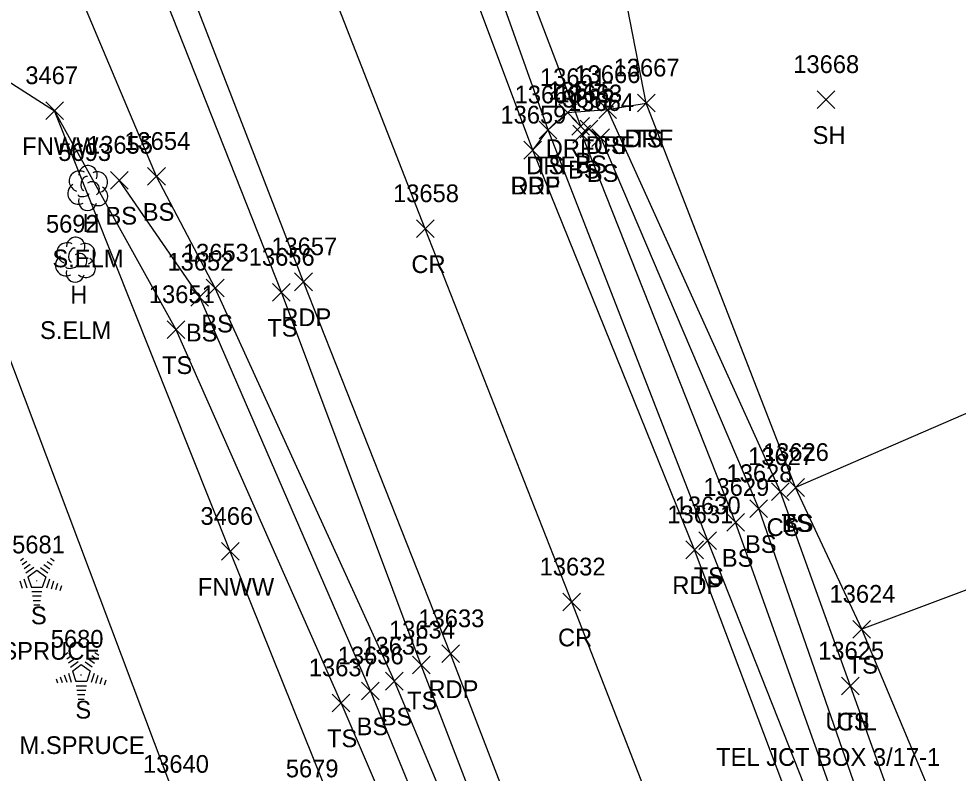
# Model space of a CAD drawing. Extents: x 1439173 to 1457902, y 641926 to 659889.
# Drawn here: x 1446759.6 to 1446865.6, y 652039.1 to 652124.2 of the extents above; entities that cross this region are included whole.
import ezdxf

# ---------------------------------------------------------------- set-up
doc = ezdxf.new("R2010")
doc.units = 0
for name, color, linetype in [('D_A', 7, 'Continuous'), ('D_I', 7, 'Continuous'), ('D_TIC', 7, 'Continuous'), ('DCP', 7, 'Continuous'), ('L_A', 7, 'Continuous'), ('L_C', 7, 'Continuous'), ('L_I', 7, 'Continuous'), ('L_TIC', 7, 'Continuous'), ('LAWA', 7, 'Continuous'), ('LELB', 7, 'Continuous'), ('LFNC', 7, 'Continuous'), ('LTC', 7, 'Continuous'), ('LTD', 7, 'Continuous'), ('P_A', 7, 'Continuous'), ('P_I', 7, 'Continuous'), ('P_TIC', 7, 'Continuous'), ('PET', 7, 'Continuous'), ('PRC', 7, 'Continuous'), ('R_A', 7, 'Continuous'), ('R_I', 7, 'Continuous'), ('R_TIC', 7, 'Continuous'), ('RDF', 7, 'Continuous'), ('U_A', 7, 'Continuous'), ('U_C', 7, 'Continuous'), ('U_I', 7, 'Continuous'), ('UDEFAULT', 7, 'Continuous')]:
    doc.layers.add(name, color=color, linetype=linetype)

msp = doc.modelspace()

# ---------------------------------------------------------------- linework, layer by layer
at = {"layer": 'D_TIC'}
for points in [[(1446822.03, 652111.07), (1446824.03, 652113.07)], [(1446824.03, 652111.07), (1446822.03, 652113.07)]]:
    msp.add_lwpolyline(points, dxfattribs=at)
at = {"layer": 'DCP'}
msp.add_lwpolyline([(1446823.03, 652112.07), (1446812.98, 652138.44)], dxfattribs=at)
at = {"layer": 'L_TIC'}
for points in [[(1446849.7, 652114.07), (1446851.7, 652116.07)], [(1446851.7, 652114.07), (1446849.7, 652116.07)], [(1446762.67, 652112.82), (1446764.67, 652114.82)], [(1446764.67, 652112.82), (1446762.67, 652114.82)], [(1446825.06, 652112.94), (1446827.06, 652114.94)], [(1446827.06, 652112.94), (1446825.06, 652114.94)], [(1446829.43, 652113.68), (1446831.43, 652115.68)], [(1446831.43, 652113.68), (1446829.43, 652115.68)], [(1446818.34, 652110.65), (1446820.34, 652112.65)], [(1446820.34, 652110.65), (1446818.34, 652112.65)], [(1446822.96, 652110.76), (1446824.96, 652112.76)], [(1446824.96, 652110.76), (1446822.96, 652112.76)], [(1446822.14, 652110.17), (1446824.14, 652112.17)], [(1446824.14, 652110.17), (1446822.14, 652112.17)], [(1446824.28, 652109.79), (1446826.28, 652111.79)], [(1446826.28, 652109.79), (1446824.28, 652111.79)], [(1446824.28, 652109.79), (1446826.28, 652111.79)], [(1446826.28, 652109.79), (1446824.28, 652111.79)], [(1446774.16, 652105.4), (1446776.16, 652107.4)], [(1446776.16, 652105.4), (1446774.16, 652107.4)], [(1446769.96, 652104.97), (1446771.96, 652106.97)], [(1446771.96, 652104.97), (1446769.96, 652106.97)], [(1446780.78, 652092.8), (1446782.78, 652094.8)], [(1446782.78, 652092.8), (1446780.78, 652094.8)], [(1446779.04, 652091.78), (1446781.04, 652093.78)], [(1446781.04, 652091.78), (1446779.04, 652093.78)], [(1446788.26, 652092.33), (1446790.26, 652094.33)], [(1446790.26, 652092.33), (1446788.26, 652094.33)], [(1446776.37, 652088.11), (1446778.37, 652090.11)], [(1446778.37, 652088.11), (1446776.37, 652090.11)], [(1446844.56, 652069.83), (1446846.56, 652071.83)], [(1446846.56, 652069.83), (1446844.56, 652071.83)], [(1446846.28, 652070.3), (1446848.28, 652072.3)], [(1446848.28, 652070.3), (1446846.28, 652072.3)], [(1446846.28, 652070.3), (1446848.28, 652072.3)], [(1446848.28, 652070.3), (1446846.28, 652072.3)], [(1446842.12, 652067.92), (1446844.12, 652069.92)], [(1446844.12, 652067.92), (1446842.12, 652069.92)], [(1446839.51, 652066.36), (1446841.51, 652068.36)], [(1446841.51, 652066.36), (1446839.51, 652068.36)], [(1446836.36, 652064.29), (1446838.36, 652066.29)], [(1446838.36, 652064.29), (1446836.36, 652066.29)], [(1446782.48, 652063.09), (1446784.48, 652065.09)], [(1446784.48, 652063.09), (1446782.48, 652065.09)], [(1446853.74, 652054.3), (1446855.74, 652056.3)], [(1446855.74, 652054.3), (1446853.74, 652056.3)], [(1446853.74, 652054.3), (1446855.74, 652056.3)], [(1446855.74, 652054.3), (1446853.74, 652056.3)], [(1446804.03, 652050.26), (1446806.03, 652052.26)], [(1446806.03, 652050.26), (1446804.03, 652052.26)], [(1446801.01, 652048.45), (1446803.01, 652050.45)], [(1446803.01, 652048.45), (1446801.01, 652050.45)], [(1446798.3, 652047.35), (1446800.3, 652049.35)], [(1446800.3, 652047.35), (1446798.3, 652049.35)], [(1446852.46, 652047.89), (1446854.46, 652049.89)], [(1446854.46, 652047.89), (1446852.46, 652049.89)], [(1446794.99, 652046), (1446796.99, 652048)], [(1446796.99, 652046), (1446794.99, 652048)]]:
    msp.add_lwpolyline(points, dxfattribs=at)
at = {"layer": 'LAWA'}
msp.add_lwpolyline([(1446798.99, 651956.03), (1446799.94, 651974.95), (1446784.66, 651988.25), (1446777.36, 652036.11), (1446755.42, 652094.26), (1446749.19, 652123.04), (1446708.76, 652128.85), (1446690.52, 652138.98), (1446668.36, 652149.77), (1446664.29, 652162.85), (1446686.68, 652186), (1446713.64, 652207.58), (1446703.34, 652247.88), (1446691.18, 652278.14), (1446693.28, 652292.67), (1446695.1, 652307.22), (1446694.55, 652317.1), (1446676.66, 652353.65), (1446658.81, 652413.41)], dxfattribs=at)
at = {"layer": 'LELB'}
for points in [[(1446829.27, 651974.7), (1446827.66, 651986.58), (1446823.42, 652003.48), (1446805.03, 652051.26), (1446789.26, 652093.33), (1446764.58, 652155.78), (1446744.39, 652205.18), (1446727.32, 652251.79), (1446714.19, 652285.08), (1446699.79, 652323.48), (1446687.49, 652358.34), (1446665.37, 652415.94)], [(1446929.52, 651833.3), (1446911.61, 651878.44), (1446894.85, 651920.63), (1446875.55, 651968.6), (1446856.78, 652016.18), (1446837.36, 652065.29), (1446819.34, 652111.65), (1446810.43, 652136.73), (1446797.89, 652167.52), (1446778.6, 652217.7), (1446760.98, 652261.73), (1446748.56, 652295.91), (1446733.15, 652335.87), (1446720.26, 652370.62)], [(1446824.21, 651970.18), (1446824.99, 651985.83), (1446821.52, 652002.79), (1446802.01, 652049.45), (1446781.78, 652093.8), (1446775.16, 652106.4), (1446755.44, 652153.06), (1446741.38, 652187.45), (1446727.33, 652198.56), (1446713.64, 652207.58)], [(1446749.19, 652123.04), (1446763.67, 652113.82)], [(1446777.37, 652089.11), (1446763.67, 652113.82)], [(1446942.78, 651838.63), (1446920.45, 651881.14), (1446902.38, 651923.98), (1446885.15, 651971.31), (1446864.03, 652019.46), (1446853.46, 652048.89), (1446845.56, 652070.83), (1446826.06, 652113.94)], [(1446942.78, 651838.63), (1446925.23, 651882.25), (1446905.35, 651925.12), (1446888.55, 651972.33), (1446868.91, 652021.48), (1446854.74, 652055.3), (1446847.28, 652071.3), (1446830.43, 652114.68)], [(1446931.09, 651833.98), (1446914.44, 651879.31), (1446896.62, 651921.6), (1446879.11, 651969.67), (1446858.47, 652017.03), (1446840.51, 652067.36), (1446823.14, 652111.17), (1446823.96, 652111.76), (1446825.28, 652110.79)], [(1446933.9, 651835.12), (1446917.02, 651879.94), (1446898.28, 651922.32), (1446882.02, 651970.48), (1446860.74, 652018.25), (1446843.12, 652068.92), (1446825.28, 652110.79)], [(1446810.13, 651957.55), (1446819.14, 651966.4), (1446824.21, 651970.18), (1446823.16, 651972.67), (1446823.86, 651985.7), (1446818.54, 652001.51), (1446799.3, 652048.35), (1446780.04, 652092.78), (1446770.96, 652105.97)], [(1446901.3, 652093.15), (1446872.67, 652082.33), (1446847.28, 652071.3)], [(1446823.16, 651972.67), (1446822.25, 651985.75), (1446815.87, 652000.76), (1446795.99, 652047), (1446777.37, 652089.11)], [(1446912.48, 652071.44), (1446885.92, 652061.62), (1446873.32, 652062.29), (1446854.74, 652055.3)]]:
    msp.add_lwpolyline(points, dxfattribs=at)
at = {"layer": 'LFNC'}
msp.add_lwpolyline([(1446816.69, 651981.81), (1446801.11, 652020.25), (1446783.48, 652064.09), (1446763.67, 652113.82)], dxfattribs=at)
at = {"layer": 'LTC'}
for p, q in [((1446759.8, 652063.08), (1446760.16, 652063.34)), ((1446760.01, 652062.61), (1446760.54, 652063)), ((1446762.83, 652062.97), (1446763.38, 652062.57)), ((1446763.2, 652063.32), (1446763.62, 652063.01)), ((1446760.22, 652062.15), (1446760.92, 652062.66)), ((1446760.43, 652061.68), (1446761.31, 652062.32)), ((1446760.66, 652061.23), (1446761.67, 652061.96)), ((1446761.67, 652061.96), (1446762.66, 652061.24)), ((1446762.09, 652062.27), (1446762.9, 652061.69)), ((1446762.46, 652062.62), (1446763.14, 652062.13)), ((1446759.75, 652060.79), (1446760.02, 652059.96)), ((1446760.2, 652061.01), (1446760.53, 652059.99)), ((1446760.66, 652061.23), (1446761.04, 652060.03)), ((1446762.66, 652061.24), (1446762.27, 652060.03)), ((1446763.1, 652060.97), (1446762.76, 652059.93)), ((1446763.55, 652060.72), (1446763.26, 652059.83)), ((1446762.27, 652060.03), (1446761.04, 652060.03)), ((1446763.99, 652060.47), (1446763.75, 652059.74)), ((1446764.43, 652060.21), (1446764.25, 652059.64)), ((1446762.23, 652059.53), (1446761.09, 652059.53)), ((1446762.15, 652059.03), (1446761.16, 652059.03)), ((1446762.07, 652058.53), (1446761.24, 652058.53)), ((1446761.98, 652058.03), (1446761.31, 652058.03)), ((1446764.82, 652052.44), (1446765.17, 652052.7)), ((1446765.03, 652051.98), (1446765.56, 652052.36)), ((1446767.85, 652052.33), (1446768.4, 652051.93)), ((1446768.22, 652052.68), (1446768.64, 652052.38)), ((1446765.24, 652051.51), (1446765.94, 652052.02)), ((1446765.45, 652051.04), (1446766.33, 652051.68)), ((1446765.67, 652050.59), (1446766.68, 652051.32)), ((1446766.68, 652051.32), (1446767.68, 652050.6)), ((1446767.1, 652051.64), (1446767.91, 652051.05)), ((1446767.48, 652051.98), (1446768.15, 652051.49)), ((1446764.76, 652050.15), (1446765.03, 652049.32)), ((1446765.22, 652050.37), (1446765.55, 652049.35)), ((1446765.67, 652050.59), (1446766.06, 652049.4)), ((1446767.68, 652050.6), (1446767.29, 652049.4)), ((1446768.12, 652050.33), (1446767.78, 652049.29)), ((1446768.56, 652050.08), (1446768.28, 652049.19)), ((1446763.85, 652049.72), (1446764, 652049.25)), ((1446764.31, 652049.94), (1446764.52, 652049.29)), ((1446767.29, 652049.4), (1446766.06, 652049.4)), ((1446769.01, 652049.83), (1446768.77, 652049.1)), ((1446769.45, 652049.58), (1446769.27, 652049)), ((1446767.25, 652048.9), (1446766.11, 652048.9)), ((1446767.17, 652048.4), (1446766.18, 652048.4)), ((1446767.08, 652047.9), (1446766.25, 652047.9)), ((1446767, 652047.4), (1446766.33, 652047.4))]:
    msp.add_line(p, q, dxfattribs=at)
at = {"layer": 'LTD'}
for p, q in [((1446767.39, 652105.15), (1446767.39, 652105.15)), ((1446767.39, 652105.15), (1446767.39, 652105.15)), ((1446765.99, 652097.06), (1446765.99, 652097.06)), ((1446765.99, 652097.06), (1446765.99, 652097.06))]:
    msp.add_line(p, q, dxfattribs=at)
for centre in [(1446767.43, 652106.58), (1446766.04, 652098.49)]:
    msp.add_arc(centre, 1.05, 335.5272, 180.9563, dxfattribs=at)
for centre, major_axis, ratio, start_param, end_param in [((1446766.6, 652105.82), (1.21, -0.51), 0.895232, 1.570796, 4.712389), ((1446767.18, 652105.61), (-0.208, -0.792), 0.645439, 3.141593, 6.283185), ((1446768.43, 652105.73), (-1.14, -0.48), 0.949671, 1.570796, 4.712389), ((1446766.3, 652104.44), (0.58, -1.04), 0.959034, 3.141593, 6.283185), ((1446767.89, 652104.98), (-0.5, 0.667), 0.989748, 3.141593, 6.283185), ((1446768.39, 652104.32), (-1.09, 0.79), 0.841452, 1.570796, 4.712389), ((1446766.93, 652104.4), (-0.625, -0.083), 0.423636, 0, 3.141593), ((1446767.39, 652103.65), (0.26, 1.06), 0.942809, 1.570796, 4.712389), ((1446765.2, 652097.72), (1.21, -0.51), 0.895232, 1.570796, 4.712389), ((1446767.03, 652097.64), (-1.14, -0.48), 0.949671, 1.570796, 4.712389), ((1446765.78, 652097.51), (-0.208, -0.792), 0.645439, 3.141593, 6.283185), ((1446766.49, 652096.89), (-0.5, 0.667), 0.989748, 3.141593, 6.283185), ((1446764.91, 652096.35), (0.58, -1.04), 0.959034, 3.141593, 6.283185), ((1446766.99, 652096.22), (-1.09, 0.79), 0.841452, 1.570796, 4.712389), ((1446765.99, 652095.56), (0.26, 1.06), 0.942809, 1.570796, 4.712389), ((1446765.53, 652096.31), (-0.625, -0.083), 0.423636, 0, 3.141593)]:
    msp.add_ellipse(centre, major_axis=major_axis, ratio=ratio, start_param=start_param, end_param=end_param, dxfattribs=at)
at = {"layer": 'P_TIC'}
for points in [[(1446816.62, 652108.37), (1446818.62, 652110.37)], [(1446818.62, 652108.37), (1446816.62, 652110.37)], [(1446804.49, 652099.5), (1446806.49, 652101.5)], [(1446806.49, 652099.5), (1446804.49, 652101.5)], [(1446790.75, 652093.51), (1446792.75, 652095.51)], [(1446792.75, 652093.51), (1446790.75, 652095.51)], [(1446834.87, 652063.27), (1446836.87, 652065.27)], [(1446836.87, 652063.27), (1446834.87, 652065.27)], [(1446821.02, 652057.38), (1446823.02, 652059.38)], [(1446823.02, 652057.38), (1446821.02, 652059.38)], [(1446807.35, 652051.54), (1446809.35, 652053.54)], [(1446809.35, 652051.54), (1446807.35, 652053.54)]]:
    msp.add_lwpolyline(points, dxfattribs=at)
at = {"layer": 'PET'}
for points in [[(1446898.65, 651823.17), (1446881.55, 651866.84), (1446865.25, 651906.88), (1446845.52, 651957.53), (1446831.34, 651993.28), (1446826.61, 652005.05), (1446808.35, 652052.54), (1446791.75, 652094.51), (1446767.68, 652156.68), (1446748.05, 652206.53), (1446730.79, 652252.34), (1446717.76, 652286.32), (1446702.98, 652324.8), (1446689.85, 652359.18), (1446668.81, 652417.26)], [(1446926.7, 651832.14), (1446908.72, 651877.41), (1446891.92, 651919.61), (1446873.35, 651967.83), (1446854.42, 652015.15), (1446835.87, 652064.27), (1446817.62, 652109.37), (1446806.97, 652137.8), (1446795.02, 652167.27), (1446775.9, 652216.04), (1446758.75, 652260.96), (1446745.68, 652294.69), (1446731.04, 652335.01), (1446718.01, 652370.03)]]:
    msp.add_lwpolyline(points, dxfattribs=at)
at = {"layer": 'PRC'}
msp.add_lwpolyline([(1446913.06, 651827.32), (1446894.74, 651872.48), (1446878.39, 651913.94), (1446859.89, 651962.27), (1446841.15, 652009.22), (1446822.02, 652058.38), (1446805.49, 652100.5), (1446781.65, 652161.41), (1446762.52, 652211.5), (1446745.16, 652256.95), (1446732.1, 652289.93), (1446717.1, 652330.41), (1446704.53, 652363.99), (1446682.8, 652422.11)], dxfattribs=at)
at = {"layer": 'R_TIC'}
for points in [[(1446825.06, 652112.94), (1446827.06, 652114.94)], [(1446827.06, 652112.94), (1446825.06, 652114.94)], [(1446829.43, 652113.68), (1446831.43, 652115.68)], [(1446831.43, 652113.68), (1446829.43, 652115.68)], [(1446820.55, 652112.6), (1446822.55, 652114.6)], [(1446822.55, 652112.6), (1446820.55, 652114.6)], [(1446818.34, 652110.65), (1446820.34, 652112.65)], [(1446820.34, 652110.65), (1446818.34, 652112.65)], [(1446816.62, 652108.37), (1446818.62, 652110.37)], [(1446818.62, 652108.37), (1446816.62, 652110.37)]]:
    msp.add_lwpolyline(points, dxfattribs=at)
at = {"layer": 'RDF'}
msp.add_lwpolyline([(1446817.62, 652109.37), (1446819.34, 652111.65), (1446821.55, 652113.6), (1446826.06, 652113.94), (1446830.43, 652114.68), (1446825.86, 652138.03), (1446820.19, 652138.14), (1446817.18, 652138.22), (1446814.24, 652137.34), (1446810.43, 652136.73), (1446806.97, 652137.8)], dxfattribs=at)
at = {"layer": 'UDEFAULT'}
for points in [[(1446852.46, 652047.89), (1446854.46, 652049.89)], [(1446854.46, 652047.89), (1446852.46, 652049.89)]]:
    msp.add_lwpolyline(points, dxfattribs=at)

# ---------------------------------------------------------------- texts
at = {"layer": 'D_A'}
msp.add_text('P', height=2, dxfattribs=at).set_placement((1446822.41, 652107.07))
at = {"layer": 'D_I'}
msp.add_text('13665', height=2, dxfattribs=at).set_placement((1446819.35, 652115.07))
at = {"layer": 'L_A'}
for s, p in [('TS', (1446828.84, 652109.68)), ('SH', (1446849.19, 652110.07)), ('FNWW', (1446760.01, 652108.82)), ('CS', (1446824.5, 652108.94)), ('TS', (1446817.75, 652106.65)), ('BS', (1446822.4, 652106.76)), ('BS', (1446821.59, 652106.17)), ('BS', (1446823.72, 652105.79)), ('BS', (1446823.72, 652105.79)), ('BS', (1446773.61, 652101.4)), ('H', (1446766.82, 652100.15)), ('BS', (1446769.4, 652100.97)), ('H', (1446765.43, 652092.06)), ('BS', (1446780.22, 652088.8)), ('TS', (1446787.67, 652088.33)), ('BS', (1446778.48, 652087.78)), ('TS', (1446775.78, 652084.11)), ('TS', (1446845.69, 652066.3)), ('BS', (1446845.72, 652066.3)), ('CS', (1446844, 652065.83)), ('BS', (1446841.56, 652063.92)), ('BS', (1446838.95, 652062.36)), ('TS', (1446835.77, 652060.29)), ('FNWW', (1446779.83, 652059.09)), ('S', (1446760.99, 652055.87)), ('TS', (1446853.15, 652050.3)), ('TS', (1446853.15, 652050.3)), ('TS', (1446803.44, 652046.26)), ('S', (1446766.01, 652045.23)), ('BS', (1446800.46, 652044.45)), ('CS', (1446851.9, 652043.89)), ('BS', (1446797.74, 652043.35)), ('TS', (1446794.4, 652042))]:
    msp.add_text(s, height=2, dxfattribs=at).set_placement(p)
at = {"layer": 'L_C'}
for s, p in [('S.ELM', (1446763.42, 652096.15)), ('S.ELM', (1446762.02, 652088.06)), ('M.SPRUCE', (1446754.69, 652051.87)), ('M.SPRUCE', (1446759.71, 652041.23))]:
    msp.add_text(s, height=2, dxfattribs=at).set_placement(p)
at = {"layer": 'L_I'}
for s, p in [('13668', (1446847.01, 652118.07)), ('13666', (1446822.32, 652116.94)), ('13667', (1446826.74, 652117.68)), ('3467', (1446760.36, 652116.82)), ('13660', (1446815.57, 652114.65)), ('13662', (1446819.46, 652114.17)), ('13663', (1446820.27, 652114.76)), ('13664', (1446821.6, 652113.79)), ('13664', (1446821.6, 652113.79)), ('13655', (1446767.32, 652108.97)), ('13654', (1446771.53, 652109.4)), ('5693', (1446764.08, 652108.15)), ('5692', (1446762.69, 652100.06)), ('13653', (1446778.14, 652096.8)), ('13652', (1446776.4, 652095.78)), ('13656', (1446785.57, 652096.33)), ('13651', (1446774.3, 652092.11)), ('13627', (1446841.92, 652073.83)), ('13626', (1446843.59, 652074.3)), ('13626', (1446843.59, 652074.3)), ('13628', (1446839.48, 652071.92)), ('13629', (1446836.86, 652070.36)), ('13630', (1446833.63, 652068.29)), ('3466', (1446780.12, 652067.09)), ('5681', (1446758.87, 652063.87)), ('13624', (1446851.1, 652058.3)), ('13624', (1446851.1, 652058.3)), ('13634', (1446801.39, 652054.26)), ('5680', (1446763.23, 652053.23)), ('13635', (1446798.38, 652052.45)), ('13636', (1446795.61, 652051.35)), ('13625', (1446849.82, 652051.89)), ('13637', (1446792.35, 652050)), ('13640', (1446773.64, 652039.11)), ('5679', (1446789.75, 652038.6))]:
    msp.add_text(s, height=2, dxfattribs=at).set_placement(p)
at = {"layer": 'LTC'}
for p in [(1446761.55, 652060.97), (1446766.57, 652050.34)]:
    msp.add_text('.', height=1.04, rotation=270, dxfattribs=at).set_placement(p)
at = {"layer": 'P_A'}
for s, p in [('RDP', (1446815.1, 652104.37)), ('CR', (1446803.92, 652095.5)), ('RDP', (1446789.24, 652089.51)), ('RDP', (1446833.36, 652059.27)), ('CR', (1446820.46, 652053.38)), ('RDP', (1446805.84, 652047.54))]:
    msp.add_text(s, height=2, dxfattribs=at).set_placement(p)
at = {"layer": 'P_I'}
for s, p in [('13659', (1446813.97, 652112.37)), ('13658', (1446801.85, 652103.5)), ('13657', (1446788.11, 652097.51)), ('13631', (1446832.8, 652067.27)), ('13632', (1446818.39, 652061.38)), ('13633', (1446804.71, 652055.54))]:
    msp.add_text(s, height=2, dxfattribs=at).set_placement(p)
at = {"layer": 'R_A'}
for p in [(1446827.96, 652109.68), (1446819.08, 652108.6), (1446823.6, 652108.94), (1446816.87, 652106.65), (1446815.15, 652104.37)]:
    msp.add_text('DRF', height=2, dxfattribs=at).set_placement(p)
at = {"layer": 'R_I'}
for s, p in [('13666', (1446822.32, 652116.94)), ('13667', (1446826.74, 652117.68)), ('13661', (1446818.43, 652116.6)), ('13660', (1446815.57, 652114.65)), ('13659', (1446813.97, 652112.37))]:
    msp.add_text(s, height=2, dxfattribs=at).set_placement(p)
at = {"layer": 'U_A'}
msp.add_text('UTIL', height=2, dxfattribs=at).set_placement((1446850.63, 652043.89))
at = {"layer": 'U_C'}
msp.add_text('TEL JCT BOX 3/17-1', height=2, dxfattribs=at).set_placement((1446838.31, 652039.89))
at = {"layer": 'U_I'}
msp.add_text('13625', height=2, dxfattribs=at).set_placement((1446849.82, 652051.89))

doc.saveas('drawing.dxf')
